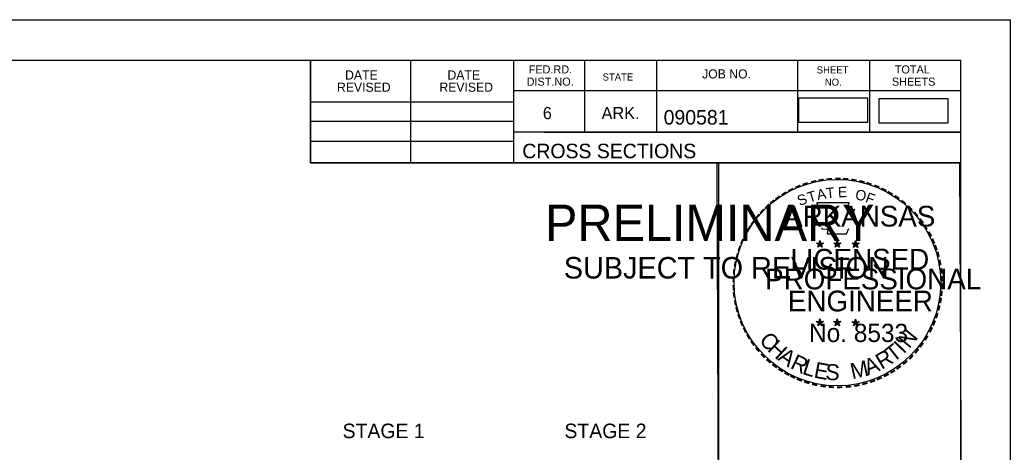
# Model space of a CAD drawing. Extents: x 1322838 to 1324533, y 339903 to 351025.
# Drawn here: x 1323771.3 to 1323866.6, y 346137.1 to 346178.8 of the extents above; entities that cross this region are included whole.
import ezdxf

# ---------------------------------------------------------------- set-up
doc = ezdxf.new("R2010")
doc.units = 0
for name, color, linetype in [('R_Axis Annot', 7, 'Continuous'), ('R_Border', 7, 'Continuous'), ('R_Border PE', 7, 'Continuous'), ('R_Border Prem', 7, 'Continuous'), ('R_Drive', 7, 'Continuous'), ('R_No Plot', 7, 'Continuous')]:
    doc.layers.add(name, color=color, linetype=linetype)

msp = doc.modelspace()

# ---------------------------------------------------------------- linework, layer by layer
at = {"layer": 'R_Border'}
for p, q in [((1323545.715, 346174.881), (1323861.895, 346174.881)), ((1323799.255, 346165.001), (1323799.255, 346174.881)), ((1323808.935, 346165.001), (1323808.935, 346174.881)), ((1323818.795, 346174.881), (1323818.795, 346165.001)), ((1323825.635, 346174.881), (1323825.635, 346167.941)), ((1323832.575, 346174.881), (1323832.575, 346167.941)), ((1323846.155, 346174.881), (1323846.155, 346167.941)), ((1323853.095, 346174.881), (1323853.095, 346167.941)), ((1323861.895, 345969.421), (1323861.895, 346174.881)), ((1323861.895, 346171.941), (1323818.795, 346171.941)), ((1323861.895, 346171.961), (1323861.895, 346171.961)), ((1323799.255, 346170.861), (1323818.795, 346170.861)), ((1323799.255, 346169.001), (1323818.795, 346169.001)), ((1323861.895, 346167.941), (1323818.795, 346167.941)), ((1323821.755, 346167.941), (1323861.895, 346167.941)), ((1323799.255, 346167.061), (1323818.795, 346167.061)), ((1323861.895, 346165.001), (1323799.255, 346165.001))]:
    msp.add_line(p, q, dxfattribs=at)
at = {"layer": 'R_Border PE'}
for p, q in [((1323847.98, 346157.256), (1323848.329, 346157.145)), ((1323847.98, 346157.256), (1323848.233, 346157.211)), ((1323847.98, 346157.256), (1323848.217, 346157.134)), ((1323848.113, 346156.848), (1323848.329, 346157.145)), ((1323848.113, 346156.848), (1323848.239, 346157.092)), ((1323848.113, 346156.848), (1323848.327, 346157.065)), ((1323848.329, 346157.51), (1323848.288, 346157.258)), ((1323848.542, 346156.848), (1323848.327, 346157.062)), ((1323848.329, 346157.145), (1323848.329, 346157.51)), ((1323848.329, 346157.51), (1323848.378, 346157.26)), ((1323848.676, 346157.256), (1323848.329, 346157.145)), ((1323848.542, 346156.848), (1323848.329, 346157.145)), ((1323848.676, 346157.256), (1323848.39, 346157.207)), ((1323848.542, 346156.848), (1323848.405, 346157.139)), ((1323848.676, 346157.256), (1323848.472, 346157.154)), ((1323849.65, 346157.256), (1323849.999, 346157.145)), ((1323849.65, 346157.256), (1323849.903, 346157.211)), ((1323849.65, 346157.256), (1323849.887, 346157.134)), ((1323849.783, 346156.848), (1323849.999, 346157.145)), ((1323849.783, 346156.848), (1323849.909, 346157.092)), ((1323849.783, 346156.848), (1323849.997, 346157.065)), ((1323849.999, 346157.51), (1323849.958, 346157.258)), ((1323850.212, 346156.848), (1323849.997, 346157.062)), ((1323849.999, 346157.145), (1323849.999, 346157.51)), ((1323849.999, 346157.51), (1323850.048, 346157.26)), ((1323850.346, 346157.256), (1323849.999, 346157.145)), ((1323850.212, 346156.848), (1323849.999, 346157.145)), ((1323850.346, 346157.256), (1323850.06, 346157.207)), ((1323850.212, 346156.848), (1323850.075, 346157.139)), ((1323850.346, 346157.256), (1323850.142, 346157.154)), ((1323851.414, 346157.244), (1323851.763, 346157.133)), ((1323851.414, 346157.244), (1323851.667, 346157.199)), ((1323851.414, 346157.244), (1323851.651, 346157.122)), ((1323851.547, 346156.836), (1323851.763, 346157.133)), ((1323851.547, 346156.836), (1323851.673, 346157.08)), ((1323851.547, 346156.836), (1323851.761, 346157.053)), ((1323851.763, 346157.498), (1323851.722, 346157.246)), ((1323851.976, 346156.836), (1323851.761, 346157.05)), ((1323851.763, 346157.133), (1323851.763, 346157.498)), ((1323851.763, 346157.498), (1323851.812, 346157.248)), ((1323852.11, 346157.244), (1323851.763, 346157.133)), ((1323851.976, 346156.836), (1323851.763, 346157.133)), ((1323852.11, 346157.244), (1323851.824, 346157.195)), ((1323851.976, 346156.836), (1323851.839, 346157.127)), ((1323852.11, 346157.244), (1323851.906, 346157.142)), ((1323847.976, 346149.683), (1323848.325, 346149.572)), ((1323847.976, 346149.683), (1323848.229, 346149.638)), ((1323847.976, 346149.683), (1323848.213, 346149.561)), ((1323848.109, 346149.275), (1323848.325, 346149.572)), ((1323848.109, 346149.275), (1323848.235, 346149.519)), ((1323848.109, 346149.275), (1323848.323, 346149.492)), ((1323848.325, 346149.937), (1323848.284, 346149.685)), ((1323848.538, 346149.275), (1323848.323, 346149.489)), ((1323848.325, 346149.572), (1323848.325, 346149.937)), ((1323848.325, 346149.937), (1323848.374, 346149.687)), ((1323848.672, 346149.683), (1323848.325, 346149.572)), ((1323848.538, 346149.275), (1323848.325, 346149.572)), ((1323848.672, 346149.683), (1323848.386, 346149.634)), ((1323848.538, 346149.275), (1323848.401, 346149.566)), ((1323848.672, 346149.683), (1323848.468, 346149.581)), ((1323849.645, 346149.683), (1323849.994, 346149.572)), ((1323849.645, 346149.683), (1323849.898, 346149.638)), ((1323849.645, 346149.683), (1323849.882, 346149.561)), ((1323849.778, 346149.275), (1323849.994, 346149.572)), ((1323849.778, 346149.275), (1323849.904, 346149.519)), ((1323849.778, 346149.275), (1323849.992, 346149.492)), ((1323849.994, 346149.937), (1323849.953, 346149.685)), ((1323850.207, 346149.275), (1323849.992, 346149.489)), ((1323849.994, 346149.572), (1323849.994, 346149.937)), ((1323849.994, 346149.937), (1323850.043, 346149.687)), ((1323850.341, 346149.683), (1323849.994, 346149.572)), ((1323850.207, 346149.275), (1323849.994, 346149.572)), ((1323850.341, 346149.683), (1323850.055, 346149.634)), ((1323850.207, 346149.275), (1323850.07, 346149.566)), ((1323850.341, 346149.683), (1323850.137, 346149.581)), ((1323851.412, 346149.673), (1323851.761, 346149.562)), ((1323851.412, 346149.673), (1323851.665, 346149.628)), ((1323851.412, 346149.673), (1323851.649, 346149.551)), ((1323851.545, 346149.265), (1323851.761, 346149.562)), ((1323851.545, 346149.265), (1323851.671, 346149.509)), ((1323851.545, 346149.265), (1323851.759, 346149.482)), ((1323851.761, 346149.927), (1323851.72, 346149.675)), ((1323851.974, 346149.265), (1323851.759, 346149.479)), ((1323851.761, 346149.562), (1323851.761, 346149.927)), ((1323851.761, 346149.927), (1323851.81, 346149.677)), ((1323852.108, 346149.673), (1323851.761, 346149.562)), ((1323851.974, 346149.265), (1323851.761, 346149.562)), ((1323852.108, 346149.673), (1323851.822, 346149.624)), ((1323851.974, 346149.265), (1323851.837, 346149.556)), ((1323852.108, 346149.673), (1323851.904, 346149.571))]:
    msp.add_line(p, q, dxfattribs=at)
for points in [[(1323848.021, 346161.134), (1323848.29, 346160.307)], [(1323851.532, 346160.212), (1323851.674, 346160.496), (1323850.989, 346160.472), (1323851.137, 346161.134), (1323848.021, 346161.134)], [(1323848.513, 346158.711), (1323848.513, 346158.624), (1323849.076, 346158.605), (1323849.022, 346158.132), (1323850.892, 346158.132), (1323851.093, 346158.668)], [(1323848.329, 346157.51), (1323848.542, 346156.848), (1323847.98, 346157.256), (1323848.676, 346157.256), (1323848.113, 346156.848), (1323848.329, 346157.51)], [(1323849.999, 346157.51), (1323850.212, 346156.848), (1323849.65, 346157.256), (1323850.346, 346157.256), (1323849.783, 346156.848), (1323849.999, 346157.51)], [(1323851.763, 346157.498), (1323851.976, 346156.836), (1323851.414, 346157.244), (1323852.11, 346157.244), (1323851.547, 346156.836), (1323851.763, 346157.498)], [(1323848.325, 346149.937), (1323848.538, 346149.275), (1323847.976, 346149.683), (1323848.672, 346149.683), (1323848.109, 346149.275), (1323848.325, 346149.937)], [(1323849.994, 346149.937), (1323850.207, 346149.275), (1323849.645, 346149.683), (1323850.341, 346149.683), (1323849.778, 346149.275), (1323849.994, 346149.937)], [(1323851.761, 346149.927), (1323851.974, 346149.265), (1323851.412, 346149.673), (1323852.108, 346149.673), (1323851.545, 346149.265), (1323851.761, 346149.927)]]:
    msp.add_lwpolyline(points, dxfattribs=at)
for centre, radius in [((1323848.328, 346157.144), 0.172), ((1323848.328, 346157.144), 0.145), ((1323848.328, 346157.144), 0.116), ((1323848.328, 346157.144), 0.0991), ((1323848.328, 346157.144), 0.0747), ((1323848.328, 346157.144), 0.0495), ((1323848.328, 346157.144), 0.0296), ((1323849.998, 346157.144), 0.172), ((1323849.998, 346157.144), 0.145), ((1323849.998, 346157.144), 0.116), ((1323849.998, 346157.144), 0.0991), ((1323849.998, 346157.144), 0.0747), ((1323849.998, 346157.144), 0.0495), ((1323849.998, 346157.144), 0.0296), ((1323851.762, 346157.132), 0.172), ((1323851.762, 346157.132), 0.145), ((1323851.762, 346157.132), 0.116), ((1323851.762, 346157.132), 0.0991), ((1323851.762, 346157.132), 0.0747), ((1323851.762, 346157.132), 0.0495), ((1323851.762, 346157.132), 0.0296), ((1323848.324, 346149.571), 0.172), ((1323848.324, 346149.571), 0.145), ((1323848.324, 346149.571), 0.116), ((1323848.324, 346149.571), 0.0991), ((1323848.324, 346149.571), 0.0747), ((1323848.324, 346149.571), 0.0495), ((1323848.324, 346149.571), 0.0296), ((1323849.993, 346149.571), 0.172), ((1323849.993, 346149.571), 0.145), ((1323849.993, 346149.571), 0.116), ((1323849.993, 346149.571), 0.0991), ((1323849.993, 346149.571), 0.0747), ((1323849.993, 346149.571), 0.0495), ((1323849.993, 346149.571), 0.0296), ((1323851.76, 346149.561), 0.172), ((1323851.76, 346149.561), 0.145), ((1323851.76, 346149.561), 0.116), ((1323851.76, 346149.561), 0.0991), ((1323851.76, 346149.561), 0.0747), ((1323851.76, 346149.561), 0.0495), ((1323851.76, 346149.561), 0.0296)]:
    msp.add_circle(centre, radius, dxfattribs=at)
at = {"layer": 'R_Drive'}
for points in [[(1323846.253, 346168.902), (1323852.936, 346168.902), (1323852.936, 346171.212), (1323846.253, 346171.212)], [(1323853.999, 346168.845), (1323860.682, 346168.845), (1323860.682, 346171.155), (1323853.999, 346171.155)]]:
    msp.add_lwpolyline(points, close=True, dxfattribs=at)
at = {"layer": 'R_No Plot'}
for p, q in [((1323533.315, 346178.775), (1323866.648, 346178.775)), ((1323837.93, 346142.545), (1323837.93, 346142.545))]:
    msp.add_line(p, q, dxfattribs=at)
for points in [[(1323533.308, 346178.775), (1323866.648, 346178.775), (1323866.648, 345965.438), (1323533.308, 345965.438)], [(1323779.635, 346174.881), (1323799.255, 346174.881), (1323799.255, 346165.001), (1323815.368, 346165.001), (1323838.567, 346165.001), (1323838.567, 346132.33), (1323861.775, 346132.33), (1323861.895, 345969.421), (1323545.715, 345969.421), (1323545.715, 346174.881)], [(1323838.427, 346165.001), (1323861.775, 346165.001), (1323861.915, 346132.33), (1323838.567, 346132.33)]]:
    msp.add_lwpolyline(points, close=True, dxfattribs=at)
msp.add_circle((1323850.007, 346153.441), 9.952, dxfattribs=at)

# ---------------------------------------------------------------- texts
at = {"layer": 'R_Axis Annot'}
for s, p in [('STAGE 1', (1323802.35, 346138.451)), ('STAGE 2', (1323823.715, 346138.451))]:
    msp.add_text(s, height=1.4, dxfattribs=at).set_placement(p)
at = {"layer": 'R_Border'}
for s, height, p in [('DATE', 0.8792, (1323802.593, 346173.017)), ('DATE', 0.8792, (1323812.453, 346173.017)), ('FED.RD.', 0.7819, (1323820.275, 346173.601)), ('JOB NO.', 0.8792, (1323836.975, 346173.121)), ('SHEET', 0.684, (1323848.015, 346173.601)), ('TOTAL', 0.7819, (1323855.535, 346173.601)), ('DIST.NO.', 0.7819, (1323820.075, 346172.421)), ('STATE', 0.684, (1323827.395, 346172.921)), ('NO.', 0.684, (1323848.795, 346172.421)), ('SHEETS', 0.7819, (1323855.255, 346172.421)), ('REVISED', 0.8792, (1323801.813, 346171.837)), ('REVISED', 0.8792, (1323811.673, 346171.837)), ('6', 1.172, (1323821.635, 346169.201)), ('ARK.', 1.1723, (1323827.295, 346169.201)), ('090581', 1.4, (1323833.271, 346168.68)), ('CROSS SECTIONS', 1.4, (1323819.659, 346165.431))]:
    msp.add_text(s, height=height, rotation=360, dxfattribs=at).set_placement(p)
at = {"layer": 'R_Border PE'}
for s, height, rotation, p in [('-', 1.6, 10.21935, (1323848.197, 346162.664)), ('-', 1.6, 5.89682, (1323848.926, 346162.774)), ('-', 1.6, 0.18623, (1323849.698, 346162.846)), ('-', 1.6, 357.74304, (1323850.421, 346162.833)), ('-', 1.6, 352.16172, (1323851.165, 346162.777)), ('-', 1.6, 28.79182, (1323845.502, 346161.675)), ('-', 1.6, 24.30721, (1323846.135, 346161.992)), ('-', 1.6, 19.17608, (1323846.769, 346162.261)), ('-', 1.6, 13.63015, (1323847.519, 346162.502)), ('A', 1, 11.21318, (1323848.116, 346161.394)), ('T', 1, 6.02276, (1323848.965, 346161.56)), ('E', 1, 0.83234, (1323850.07, 346161.67)), ('O', 1, 350.4515, (1323851.674, 346161.46)), ('-', 1.6, 347.20489, (1323851.884, 346162.663)), ('-', 1.6, 342.3362, (1323852.519, 346162.508)), ('-', 1.6, 337.85509, (1323853.254, 346162.285)), ('-', 1.6, 334.12109, (1323853.885, 346162.014)), ('-', 1.6, 38.95066, (1323843.851, 346160.532)), ('-', 1.6, 36.23174, (1323844.327, 346160.91)), ('-', 1.6, 34.06357, (1323844.905, 346161.305)), ('S', 1, 21.59401, (1323846.376, 346160.812)), ('T', 1, 16.4036, (1323847.29, 346161.143)), ('F', 1, 340.07066, (1323852.628, 346161.232)), ('-', 1.6, 329.64089, (1323854.464, 346161.731)), ('-', 1.6, 325.86266, (1323855.107, 346161.37)), ('-', 1.6, 48.42305, (1323842.97, 346159.637)), ('-', 1.6, 42.96224, (1323843.418, 346160.115)), ('ARKANSAS', 2, 360, (1323844.874, 346158.846)), ('-', 1.6, 320.52971, (1323855.717, 346160.944)), ('-', 1.6, 315.57859, (1323856.316, 346160.456)), ('-', 1.6, 50.61417, (1323842.567, 346159.151)), ('-', 1.6, 309.87973, (1323856.885, 346159.906)), ('-', 1.6, 306.65218, (1323857.41, 346159.304)), ('-', 1.6, 58.07063, (1323841.829, 346158.057)), ('-', 1.6, 54.23247, (1323842.154, 346158.584)), ('-', 1.4, 303.67529, (1323857.896, 346158.736)), ('-', 1.6, 67.77427, (1323841.257, 346156.832)), ('-', 1.6, 62.87135, (1323841.516, 346157.443)), ('-', 1.6, 299.66835, (1323858.215, 346158.129)), ('-', 1.6, 294.66279, (1323858.539, 346157.517)), ('-', 1.6, 72.39447, (1323841.038, 346156.202)), ('LICENSED', 2, 360, (1323845.472, 346154.697)), ('DWB', 0.01, 360, (1323848.316, 346157.14)), ('DWB', 0.01, 360, (1323849.986, 346157.14)), ('DWB', 0.01, 360, (1323851.75, 346157.129)), ('-', 1.6, 290.57283, (1323858.796, 346156.94)), ('-', 1.6, 75.46096, (1323840.841, 346155.488)), ('-', 1.6, 285.12326, (1323859.03, 346156.36)), ('-', 1.6, 81.20126, (1323840.709, 346154.775)), ('PROFESSIONAL', 2, 360, (1323843.048, 346152.793)), ('-', 1.6, 280.54934, (1323859.23, 346155.618)), ('-', 1.6, 276.59616, (1323859.392, 346154.85)), ('-', 1.6, 89.06224, (1323840.608, 346153.383)), ('-', 1.6, 85.18634, (1323840.633, 346154.084)), ('-', 1.6, 274.33011, (1323859.452, 346154.128)), ('-', 1.6, 94.19588, (1323840.643, 346152.658)), ('-', 1.6, 269.94067, (1323859.486, 346153.496)), ('-', 1.6, 98.94793, (1323840.715, 346151.991)), ('ENGINEER', 2, 360, (1323845.235, 346150.668)), ('-', 1.6, 260.99529, (1323859.396, 346152.176)), ('-', 1.6, 263.5172, (1323859.467, 346152.83)), ('-', 1.6, 101.71495, (1323840.85, 346151.258)), ('-', 1.6, 105.45785, (1323841.012, 346150.663)), ('-', 1.6, 255.7626, (1323859.286, 346151.498)), ('-', 1.6, 109.08742, (1323841.227, 346150.032)), ('-', 1.6, 252.86809, (1323859.105, 346150.778)), ('-', 1.6, 114.06432, (1323841.481, 346149.436)), ('-', 1.6, 115.72885, (1323841.786, 346148.818)), ('No. 8533', 1.757, 360, (1323847.278, 346147.717)), ('DWB', 0.01, 360, (1323848.312, 346149.567)), ('DWB', 0.01, 360, (1323849.981, 346149.567)), ('DWB', 0.01, 360, (1323851.748, 346149.557)), ('-', 1.6, 244.61971, (1323858.62, 346149.476)), ('-', 1.6, 247.88866, (1323858.882, 346150.105)), ('-', 1.6, 120.44712, (1323842.143, 346148.232)), ('C', 1.54, 309.95483, (1323842.4, 346147.864)), ('N', 1.54, 50.78344, (1323856.914, 346147.016)), ('-', 1.6, 239.07125, (1323858.226, 346148.724)), ('-', 1.6, 125.89344, (1323842.546, 346147.671)), ('-', 1.6, 130.71812, (1323843.008, 346147.119)), ('H', 1.54, 317.38726, (1323843.185, 346146.926)), ('T', 1.54, 38.42805, (1323855.38, 346145.687)), ('I', 1.54, 46.30332, (1323856.392, 346146.496)), ('-', 1.6, 233.84524, (1323857.824, 346148.071)), ('-', 1.6, 134.22381, (1323843.525, 346146.574)), ('A', 1.54, 325.55777, (1323844.18, 346146.023)), ('R', 1.54, 334.31873, (1323845.378, 346145.222)), ('A', 1.54, 21.7918, (1323852.935, 346144.473)), ('R', 1.54, 30.55277, (1323854.267, 346145.024)), ('-', 1.6, 225.76533, (1323856.915, 346146.941)), ('-', 1.6, 231.25377, (1323857.394, 346147.505)), ('-', 1.6, 138.93382, (1323844.05, 346146.11)), ('-', 1.6, 144.64634, (1323844.606, 346145.704)), ('L', 1.54, 342.19401, (1323846.548, 346144.665)), ('E', 1.54, 349.33121, (1323847.665, 346144.303)), ('S', 1.54, 356.46841, (1323848.818, 346144.083)), ('M', 1.54, 12.44038, (1323851.439, 346144.117)), ('-', 1.6, 215.73633, (1323855.844, 346145.96)), ('-', 1.6, 221.08509, (1323856.393, 346146.432)), ('-', 1.6, 148.08978, (1323845.167, 346145.333)), ('-', 1.6, 151.57039, (1323845.746, 346145.008)), ('-', 1.6, 154.60019, (1323846.268, 346144.761)), ('-', 1.6, 204.25161, (1323854.128, 346144.908)), ('-', 1.6, 207.35684, (1323854.752, 346145.227)), ('-', 1.6, 212.24909, (1323855.31, 346145.573)), ('-', 1.6, 158.56121, (1323846.892, 346144.507)), ('-', 1.6, 162.79826, (1323847.579, 346144.294)), ('-', 1.6, 167.55551, (1323848.294, 346144.13)), ('-', 1.6, 173.11546, (1323849.066, 346144.02)), ('-', 1.6, 176.51827, (1323849.814, 346143.967)), ('-', 1.6, 181.59176, (1323850.558, 346143.986)), ('-', 1.6, 185.81666, (1323851.367, 346144.062)), ('-', 1.6, 191.28576, (1323852.103, 346144.194)), ('-', 1.6, 195.47429, (1323852.832, 346144.393)), ('-', 1.6, 200.71842, (1323853.509, 346144.635))]:
    msp.add_text(s, height=height, rotation=rotation, dxfattribs=at).set_placement(p)
at = {"layer": 'R_Border Prem'}
for s, height, p in [('PRELIMINARY', 3.5, (1323821.847, 346157.464)), ('DWB', 0.01, (1323822.593, 346159.313)), ('SUBJECT TO REVISION', 2.07511, (1323823.656, 346153.835))]:
    msp.add_text(s, height=height, rotation=360, dxfattribs=at).set_placement(p)

doc.saveas('drawing.dxf')
